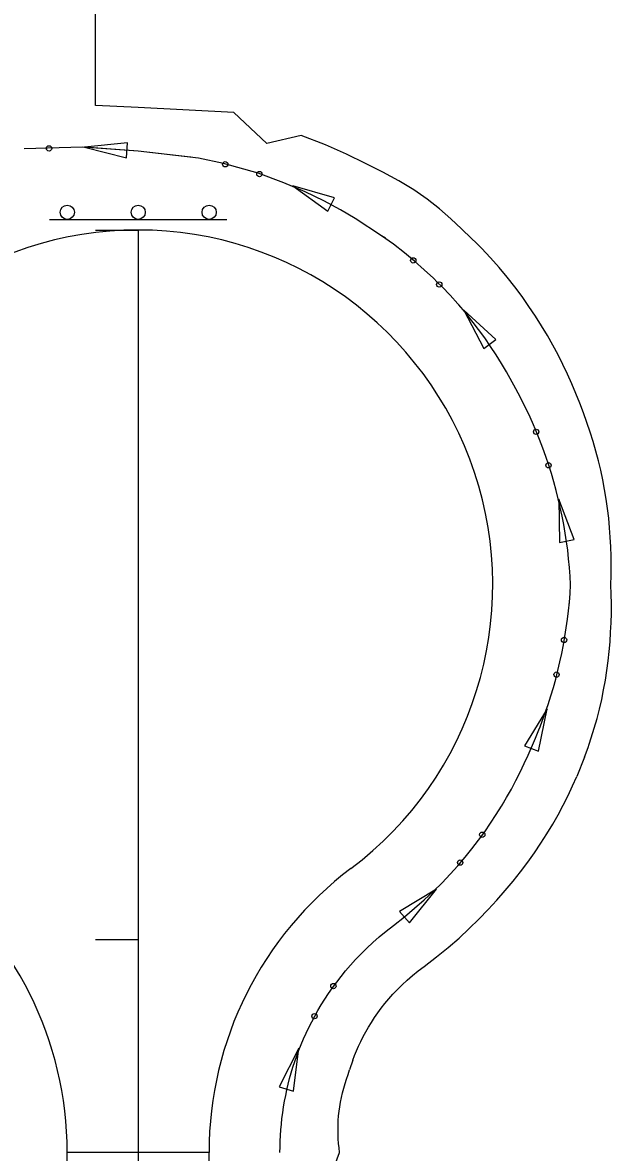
# Model space of a CAD drawing. Extents: x 1611108 to 1749517, y 619561 to 797725.
# Drawn here: x 1722911.5 to 1722994.5, y 768327.5 to 768486.8 of the extents above; entities that cross this region are included whole.
import ezdxf

# ---------------------------------------------------------------- set-up
doc = ezdxf.new("R2010")
doc.units = 0
for name, color, linetype in [('R_Guardrail', 7, 'Continuous'), ('R_Horz Alg', 7, 'Continuous'), ('R_Horz Alg Stationing_Side Road', 7, 'Continuous'), ('R_Proposed Const Limits', 7, 'Continuous'), ('R_Proposed Road', 7, 'Continuous'), ('R_Proposed Road_101173', 7, 'Continuous'), ('R_Special Ditch', 7, 'Continuous')]:
    doc.layers.add(name, color=color, linetype=linetype)

msp = doc.modelspace()

# ---------------------------------------------------------------- linework, layer by layer
at = {"layer": 'R_Guardrail'}
msp.add_line((1722915.24, 768459.04), (1722940.24, 768459.04), dxfattribs=at)
for centre in [(1722917.76, 768460.04), (1722927.76, 768460.04), (1722937.76, 768460.04)]:
    msp.add_circle(centre, 1, dxfattribs=at)
at = {"layer": 'R_Horz Alg'}
msp.add_line((1722927.74, 768457.54), (1722927.74, 768257.54), dxfattribs=at)
at = {"layer": 'R_Horz Alg Stationing_Side Road'}
for points in [[(1722921.74, 768457.54), (1722927.74, 768457.54)], [(1722921.74, 768357.54), (1722927.74, 768357.54)]]:
    msp.add_lwpolyline(points, dxfattribs=at)
at = {"layer": 'R_Proposed Const Limits'}
for p, q in [((1722990.69, 768383.25), (1722989.6, 768380.54)), ((1722958, 768340.52), (1722957.55, 768339.19)), ((1722937.24, 768277.54), (1722956.16, 768327.54))]:
    msp.add_line(p, q, dxfattribs=at)
for points in [[(1722927.74, 768474.8), (1722921.74, 768475.11), (1722921.73, 768494.6)], [(1722990.69, 768383.25), (1722991.18, 768384.6), (1722991.34, 768385.08), (1722991.64, 768385.96), (1722992.06, 768387.31), (1722992.45, 768388.67), (1722992.8, 768390.02), (1722993.11, 768391.38), (1722993.38, 768392.74), (1722993.62, 768394.09), (1722993.83, 768395.45), (1722994.01, 768396.8), (1722994.16, 768398.15), (1722994.28, 768399.5), (1722994.37, 768400.84), (1722994.44, 768402.19), (1722994.47, 768403.53), (1722994.48, 768404.87), (1722994.45, 768406.21), (1722994.4, 768407.54), (1722994.44, 768408.87), (1722994.46, 768410.21), (1722994.44, 768411.55), (1722994.4, 768412.89), (1722994.32, 768414.23), (1722994.22, 768415.58), (1722994.09, 768416.92), (1722993.93, 768418.27), (1722993.74, 768419.62), (1722993.52, 768420.97), (1722993.27, 768422.32), (1722992.97, 768423.67), (1722992.65, 768425.02), (1722992.29, 768426.37), (1722991.9, 768427.72), (1722991.48, 768429.07), (1722991.03, 768430.42), (1722990.54, 768431.77), (1722990.01, 768433.12), (1722989.47, 768434.48), (1722988.9, 768435.84), (1722988.29, 768437.21), (1722987.64, 768438.58), (1722986.96, 768439.94), (1722986.23, 768441.31), (1722985.46, 768442.68), (1722984.64, 768444.05), (1722983.77, 768445.41), (1722982.85, 768446.78), (1722981.88, 768448.15), (1722980.86, 768449.52), (1722979.78, 768450.88), (1722978.63, 768452.25), (1722977.42, 768453.62), (1722976.14, 768454.98), (1722975.39, 768455.74), (1722974.77, 768456.34), (1722973.34, 768457.71), (1722971.84, 768459.11), (1722970.24, 768460.51), (1722968.52, 768461.91), (1722966.6, 768463.22), (1722964.51, 768464.47), (1722962.25, 768465.7), (1722959.78, 768466.91), (1722957.13, 768468.22), (1722954.15, 768469.54), (1722950.72, 768470.85), (1722945.88, 768469.75), (1722941.26, 768474.12), (1722927.74, 768474.8)], [(1722958, 768340.52), (1722958.26, 768341.18), (1722958.53, 768341.85), (1722958.83, 768342.52), (1722959.14, 768343.19), (1722959.48, 768343.86), (1722959.84, 768344.53), (1722960.22, 768345.2), (1722960.63, 768345.87), (1722961.06, 768346.54), (1722961.52, 768347.2), (1722962.01, 768347.87), (1722962.54, 768348.53), (1722963.09, 768349.19), (1722963.68, 768349.85), (1722964.31, 768350.51), (1722964.97, 768351.16), (1722965.67, 768351.81), (1722966.42, 768352.46), (1722967.22, 768353.11), (1722968.08, 768353.75), (1722969.82, 768355.08), (1722971.46, 768356.41), (1722972.99, 768357.75), (1722974.44, 768359.09), (1722975.8, 768360.43), (1722977.09, 768361.77), (1722978.31, 768363.11), (1722979.49, 768364.44), (1722980.61, 768365.76), (1722981.67, 768367.09), (1722982.67, 768368.43), (1722983.62, 768369.76), (1722984.53, 768371.1), (1722985.39, 768372.45), (1722986.2, 768373.79), (1722986.96, 768375.13), (1722987.68, 768376.48), (1722988.36, 768377.84), (1722989, 768379.19), (1722989.6, 768380.54)], [(1722956.16, 768327.54), (1722956.08, 768328.17), (1722956.01, 768328.81), (1722955.96, 768329.45), (1722955.93, 768330.09), (1722955.93, 768330.74), (1722955.94, 768331.38), (1722955.97, 768332.03), (1722956.01, 768332.68), (1722956.08, 768333.33), (1722956.17, 768333.98), (1722956.28, 768334.63), (1722956.41, 768335.29), (1722956.56, 768335.94), (1722956.73, 768336.58), (1722956.92, 768337.23), (1722957.13, 768337.88), (1722957.35, 768338.53), (1722957.55, 768339.19)]]:
    msp.add_lwpolyline(points, dxfattribs=at)
at = {"layer": 'R_Proposed Road'}
for p, q in [((1722937.74, 768327.54), (1722917.74, 768327.54)), ((1722918.24, 768277.54), (1722917.74, 768327.54)), ((1722937.24, 768277.54), (1722937.74, 768327.54))]:
    msp.add_line(p, q, dxfattribs=at)
for centre, start, end in [((1722927.74, 768407.54), 90, 233.1301), ((1722927.74, 768407.54), 306.8699, 90), ((1722927.74, 768407.54), 306.8699, 90), ((1722927.74, 768407.54), 306.8699, 90), ((1722927.74, 768407.54), 306.8699, 90), ((1722927.74, 768407.54), 306.8699, 90), ((1722927.74, 768407.54), 306.8699, 90), ((1722927.74, 768407.54), 306.8699, 90), ((1722927.74, 768407.54), 306.8699, 90), ((1722927.74, 768407.54), 306.8699, 90), ((1722927.74, 768407.54), 306.8699, 90), ((1722927.74, 768407.54), 306.8699, 90), ((1722927.74, 768407.54), 306.8699, 90), ((1722927.74, 768407.54), 306.8699, 90), ((1722867.74, 768327.54), 0, 53.1301), ((1722987.74, 768327.54), 126.8699, 180), ((1722987.74, 768327.54), 126.8699, 180), ((1722987.74, 768327.54), 126.8699, 180), ((1722987.74, 768327.54), 126.8699, 180), ((1722987.74, 768327.54), 126.8699, 180), ((1722987.74, 768327.54), 126.8699, 180), ((1722987.74, 768327.54), 126.8699, 180), ((1722987.74, 768327.54), 126.8699, 180), ((1722987.74, 768327.54), 126.8699, 180), ((1722987.74, 768327.54), 126.8699, 180), ((1722987.74, 768327.54), 126.8699, 180), ((1722987.74, 768327.54), 126.8699, 180), ((1722987.74, 768327.54), 126.8699, 180)]:
    msp.add_arc(centre, 50, start, end, dxfattribs=at)
at = {"layer": 'R_Proposed Road_101173'}
for centre, start, end in [((1722927.74, 768407.54), 306.8699, 90), ((1722987.74, 768327.54), 126.8699, 180)]:
    msp.add_arc(centre, 50, start, end, dxfattribs=at)
at = {"layer": 'R_Special Ditch'}
for p, q in [((1722926.25, 768469.84), (1722920.19, 768469.2)), ((1722920.19, 768469.2), (1722926.1, 768467.73)), ((1722926.1, 768467.73), (1722926.25, 768469.84)), ((1722949.57, 768463.76), (1722954.5, 768460.19)), ((1722955.43, 768462.09), (1722949.57, 768463.76)), ((1722954.5, 768460.19), (1722955.43, 768462.09)), ((1722973.67, 768446.24), (1722976.48, 768440.83)), ((1722978.16, 768442.12), (1722973.67, 768446.24)), ((1722976.48, 768440.83), (1722978.16, 768442.12)), ((1722987.07, 768419.6), (1722987.16, 768413.51)), ((1722989.24, 768413.91), (1722987.07, 768419.6)), ((1722987.16, 768413.51), (1722989.24, 768413.91)), ((1722985.41, 768390.05), (1722982.22, 768384.86)), ((1722984.19, 768384.08), (1722985.41, 768390.05)), ((1722982.22, 768384.86), (1722984.19, 768384.08)), ((1722969.81, 768364.66), (1722964.61, 768361.48)), ((1722966.01, 768359.9), (1722969.81, 768364.66)), ((1722964.61, 768361.48), (1722966.01, 768359.9)), ((1722950.4, 768342.23), (1722947.64, 768336.8)), ((1722949.67, 768336.18), (1722950.4, 768342.23)), ((1722947.64, 768336.8), (1722949.67, 768336.18))]:
    msp.add_line(p, q, dxfattribs=at)
for points in [[(1722958.35, 768459.14), (1722956.26, 768460.38), (1722953.94, 768461.64), (1722951.32, 768462.91), (1722948.3, 768464.2), (1722944.65, 768465.53), (1722939.8, 768466.92), (1722936.24, 768467.68), (1722927.74, 768468.67), (1722919.88, 768469.23), (1722911.69, 768468.99)], [(1722935.12, 768467.81), (1722927.74, 768468.67), (1722920.19, 768469.2)], [(1722935.16, 768467.81), (1722935.12, 768467.81)], [(1722962.6, 768456.37), (1722962.08, 768456.74), (1722958.35, 768459.14), (1722956.26, 768460.38), (1722953.94, 768461.64), (1722951.32, 768462.91), (1722949.53, 768463.68)], [(1722981.02, 768435.14), (1722979.7, 768437.54), (1722978.99, 768438.74), (1722978.24, 768439.94), (1722977.45, 768441.14), (1722976.61, 768442.34), (1722975.74, 768443.54), (1722975, 768444.5), (1722974.81, 768444.74), (1722973.84, 768445.94), (1722972.94, 768447), (1722972.81, 768447.14), (1722971.73, 768448.34), (1722970.59, 768449.54), (1722969.92, 768450.21), (1722969.38, 768450.74), (1722968.09, 768451.94), (1722966.73, 768453.14), (1722965.28, 768454.34), (1722963.74, 768455.54), (1722962.08, 768456.74), (1722958.35, 768459.14)], [(1722962.63, 768456.34), (1722962.6, 768456.37)], [(1722981.79, 768433.66), (1722981.65, 768433.95), (1722981.02, 768435.14), (1722979.7, 768437.54), (1722978.99, 768438.74), (1722978.24, 768439.94), (1722977.45, 768441.14), (1722976.61, 768442.34), (1722975.74, 768443.54), (1722975, 768444.5), (1722974.81, 768444.74), (1722973.84, 768445.94), (1722973.62, 768446.2)], [(1722982.73, 768383.54), (1722983.76, 768385.92), (1722984.25, 768387.11), (1722984.41, 768387.53), (1722984.71, 768388.3), (1722985.14, 768389.49), (1722985.55, 768390.68), (1722985.93, 768391.87), (1722986.29, 768393.06), (1722986.62, 768394.26), (1722986.93, 768395.46), (1722987.21, 768396.66), (1722987.47, 768397.86), (1722987.71, 768399.06), (1722987.92, 768400.26), (1722988.11, 768401.47), (1722988.28, 768402.68), (1722988.43, 768403.89), (1722988.55, 768405.11), (1722988.64, 768406.32), (1722988.72, 768407.54), (1722988.65, 768408.76), (1722988.61, 768409.34), (1722988.56, 768409.97), (1722988.44, 768411.19), (1722988.31, 768412.4), (1722988.14, 768413.61), (1722987.96, 768414.82), (1722987.75, 768416.03), (1722987.52, 768417.23), (1722987.27, 768418.43), (1722986.99, 768419.63), (1722986.68, 768420.83), (1722986.36, 768422.03), (1722986.01, 768423.23), (1722985.63, 768424.42), (1722985.23, 768425.62), (1722984.8, 768426.81), (1722984.34, 768428), (1722983.86, 768429.2), (1722983.35, 768430.39), (1722982.81, 768431.58), (1722982.24, 768432.77), (1722981.65, 768433.95), (1722981.02, 768435.14)], [(1722981.81, 768433.63), (1722981.79, 768433.66)], [(1722988.51, 768404.74), (1722988.55, 768405.11), (1722988.64, 768406.32), (1722988.72, 768407.54), (1722988.65, 768408.76), (1722988.61, 768409.34), (1722988.56, 768409.97), (1722988.44, 768411.19), (1722988.31, 768412.4), (1722988.14, 768413.61), (1722987.96, 768414.82), (1722987.75, 768416.03), (1722987.52, 768417.23), (1722987.27, 768418.43), (1722987, 768419.59)], [(1722988.51, 768404.7), (1722988.51, 768404.74)], [(1722979.07, 768376.48), (1722979.7, 768377.54), (1722980.37, 768378.74), (1722981.01, 768379.94), (1722981.62, 768381.14), (1722982.19, 768382.34), (1722982.73, 768383.54), (1722983.76, 768385.92), (1722984.25, 768387.11), (1722984.41, 768387.53), (1722984.71, 768388.3), (1722985.14, 768389.49), (1722985.34, 768390.07)], [(1722947.74, 768327.54), (1722947.75, 768328.34), (1722947.77, 768329.14), (1722947.81, 768329.94), (1722947.87, 768330.74), (1722947.94, 768331.54), (1722948.03, 768332.34), (1722948.13, 768333.14), (1722948.25, 768333.94), (1722948.39, 768334.74), (1722948.55, 768335.54), (1722948.72, 768336.34), (1722948.91, 768337.14), (1722949.11, 768337.94), (1722949.34, 768338.74), (1722949.58, 768339.54), (1722949.84, 768340.34), (1722950.12, 768341.14), (1722950.42, 768341.94), (1722950.74, 768342.74), (1722951.08, 768343.54), (1722951.44, 768344.34), (1722951.82, 768345.14), (1722952.22, 768345.94), (1722952.65, 768346.74), (1722953.1, 768347.54), (1722953.57, 768348.34), (1722954.07, 768349.14), (1722954.6, 768349.94), (1722955.15, 768350.74), (1722955.74, 768351.54), (1722956.35, 768352.34), (1722957, 768353.14), (1722957.69, 768353.94), (1722958.41, 768354.74), (1722959.17, 768355.54), (1722959.98, 768356.34), (1722960.83, 768357.14), (1722961.74, 768357.94), (1722962.71, 768358.74), (1722963.74, 768359.54), (1722965.28, 768360.74), (1722966.73, 768361.94), (1722968.09, 768363.14), (1722969.38, 768364.34), (1722970.59, 768365.54), (1722971.73, 768366.74), (1722972.81, 768367.94), (1722973.84, 768369.14), (1722974.81, 768370.34), (1722975.74, 768371.54), (1722976.61, 768372.74), (1722977.45, 768373.94), (1722978.24, 768375.14), (1722978.99, 768376.34), (1722979.7, 768377.54), (1722980.37, 768378.74), (1722981.01, 768379.94), (1722981.62, 768381.14), (1722982.19, 768382.34), (1722982.73, 768383.54)], [(1722979.05, 768376.44), (1722979.07, 768376.48)], [(1722958.5, 768354.83), (1722959.17, 768355.54), (1722959.98, 768356.34), (1722960.83, 768357.14), (1722961.74, 768357.94), (1722962.71, 768358.74), (1722963.74, 768359.54), (1722965.28, 768360.74), (1722966.73, 768361.94), (1722968.09, 768363.14), (1722969.38, 768364.34), (1722969.76, 768364.72)], [(1722958.47, 768354.81), (1722958.5, 768354.83)], [(1722947.74, 768327.54), (1722947.75, 768328.34), (1722947.77, 768329.14), (1722947.81, 768329.94), (1722947.87, 768330.74), (1722947.94, 768331.54), (1722948.03, 768332.34), (1722948.13, 768333.14), (1722948.25, 768333.94), (1722948.39, 768334.74), (1722948.55, 768335.54), (1722948.72, 768336.34), (1722948.91, 768337.14), (1722949.11, 768337.94), (1722949.34, 768338.74), (1722949.58, 768339.54), (1722949.84, 768340.34), (1722950.12, 768341.14), (1722950.42, 768341.94), (1722950.52, 768342.19)]]:
    msp.add_lwpolyline(points, dxfattribs=at)
for centre in [(1722915.18, 768469.05), (1722940.03, 768466.81), (1722944.84, 768465.42), (1722966.54, 768453.26), (1722970.21, 768449.86), (1722983.86, 768429.09), (1722985.6, 768424.39), (1722987.8, 768399.77), (1722986.74, 768394.88), (1722976.26, 768372.32), (1722973.15, 768368.39), (1722955.28, 768350.98), (1722952.61, 768346.74)]:
    msp.add_circle(centre, 0.375, dxfattribs=at)

doc.saveas('drawing.dxf')
